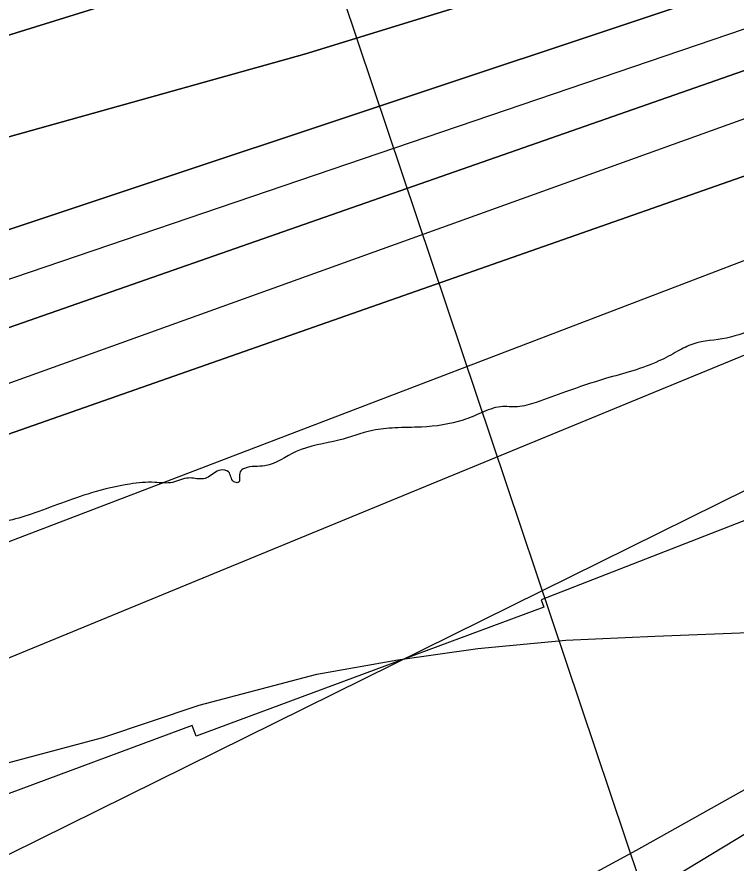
# Model space of a CAD drawing. Extents: x 3445503 to 3483459, y 540493 to 566012.
# Drawn here: x 3473942.3 to 3474223.6, y 550064.6 to 550395.6 of the extents above; entities that cross this region are included whole.
import ezdxf

# ---------------------------------------------------------------- set-up
doc = ezdxf.new("R2010")
doc.units = 0
for name, color, linetype in [('V-RIVR-EDGE', 7, 'Continuous'), ('V-RIVR-RANG', 7, 'Continuous'), ('V-RRAP-RVMT', 7, 'Continuous'), ('V-SITE-VEGE', 7, 'Continuous'), ('V-TOPO-DPTH', 7, 'Continuous'), ('V-TOPO-MINR', 7, 'Continuous'), ('V-TOPO-WATR', 7, 'Continuous')]:
    doc.layers.add(name, color=color, linetype=linetype)

msp = doc.modelspace()

# ---------------------------------------------------------------- linework, layer by layer
at = {"layer": 'V-RIVR-EDGE'}
msp.add_spline([(3477967.38, 552440.81), (3477956.32, 552434.46), (3477946.92, 552428.23), (3477938.22, 552423.73), (3477929.17, 552419.58), (3477921.16, 552414.39), (3477919.42, 552411.26), (3477918.37, 552407.79), (3477915.23, 552404.32), (3477908.61, 552399.82), (3477903.74, 552398.09), (3477897.83, 552396.02), (3477895.39, 552394.29), (3477890.17, 552392.91), (3477887.39, 552391.18), (3477883.9, 552387.37), (3477874.5, 552380.44), (3477864.4, 552373.86), (3477857.09, 552370.4), (3477852.91, 552366.58), (3477848.38, 552362.77), (3477844.55, 552357.91), (3477836.89, 552356.54), (3477833.41, 552353.07), (3477830.61, 552347.17), (3477822.61, 552342.33), (3477810.07, 552333.32), (3477792.66, 552321.19), (3477781.52, 552316.7), (3477774.9, 552310.81), (3477768.98, 552306.3), (3477763.76, 552302.15), (3477759.93, 552301.46), (3477756.1, 552297.99), (3477741.12, 552286.91), (3477723.71, 552272.7), (3477708.73, 552262.3), (3477698.98, 552255.03), (3477689.59, 552251.92), (3477683.67, 552247.07), (3477677.04, 552240.48), (3477664.16, 552231.82), (3477659.28, 552227.66), (3477652.33, 552225.59), (3477646.06, 552221.44), (3477633.17, 552211.04), (3477593.46, 552180.55), (3477582.32, 552173.27), (3477570.13, 552164.61), (3477532.87, 552138.29), (3477506.06, 552118.54), (3477500.14, 552114.38), (3477492.82, 552109.88), (3477485.86, 552105.03), (3477479.95, 552105.04), (3477473.69, 552102.97), (3477446.18, 552084.62), (3477429.46, 552072.84), (3477413.1, 552061.41), (3477403.34, 552054.13), (3477399.86, 552052.75), (3477395.34, 552051.02), (3477385.95, 552047.57), (3477366.11, 552036.84), (3477295.43, 551995.3), (3477256.09, 551969.67), (3477245.99, 551964.14), (3477236.59, 551956.16), (3477232.41, 551952.7), (3477223.36, 551948.9), (3477210.83, 551941.98), (3477195.51, 551933.32), (3477189.24, 551928.12), (3477182.28, 551923.62), (3477175.66, 551921.2), (3477171.84, 551919.48), (3477168.35, 551916.01), (3477159.65, 551911.51), (3477143.63, 551901.12), (3477124.48, 551889.7), (3477117.87, 551886.24), (3477112.31, 551885.21), (3477107.43, 551883.13), (3477100.82, 551879.67), (3477094.55, 551874.82), (3477091.41, 551870.66), (3477085.15, 551867.55), (3477074.35, 551860.97), (3477058.34, 551853.01), (3477036.06, 551840.2), (3477024.57, 551831.54), (3477014.13, 551825.31), (3477007.52, 551823.24), (3476990.81, 551813.9), (3476960.86, 551794.5), (3476943.45, 551781.68), (3476927.78, 551771.99), (3476905.5, 551758.83), (3476879.04, 551741.86), (3476864.07, 551733.91), (3476854.32, 551727.33), (3476848.05, 551722.82), (3476839.7, 551719.71), (3476833.44, 551719.03), (3476830.31, 551718.35), (3476827.17, 551714.18), (3476822.99, 551711.41), (3476800.37, 551700.34), (3476764.18, 551684.79), (3476719.29, 551666.82), (3476694.59, 551658.19), (3476687.27, 551653), (3476681.71, 551651.62), (3476674.75, 551649.9), (3476665.71, 551648.53), (3476648.67, 551645.79), (3476639.28, 551643.73), (3476627.45, 551639.94), (3476617.01, 551635.44), (3476607.26, 551630.25), (3476595.08, 551624.37), (3476590.56, 551623.34), (3476578.39, 551623.37), (3476574.57, 551622.68), (3476569.69, 551620.61), (3476563.77, 551616.45), (3476559.6, 551613.34), (3476542.56, 551610.94), (3476516.47, 551605.45), (3476500.81, 551600.62), (3476493.86, 551600.29), (3476490.38, 551599.6), (3476484.82, 551597.88), (3476475.77, 551594.77), (3476466.71, 551587.84), (3476459.75, 551583.34), (3476454.18, 551581.61), (3476446.52, 551576.77), (3476440.26, 551571.91), (3476435.03, 551568.1), (3476422.85, 551564.31), (3476402.31, 551551.5), (3476381.42, 551537.64), (3476372.02, 551531.76), (3476359.83, 551524.14), (3476350.77, 551515.47), (3476342.07, 551510.63), (3476327.1, 551501.97), (3476312.48, 551494.01), (3476294.03, 551482.24), (3476278.36, 551473.59), (3476258.52, 551460.43), (3476247.72, 551451.76), (3476240.75, 551444.83), (3476231.34, 551437.9), (3476220.55, 551432.01), (3476209.41, 551425.09), (3476201.75, 551420.24), (3476188.86, 551409.5), (3476180.85, 551401.87), (3476169.01, 551395.29), (3476157.87, 551386.28), (3476151.59, 551379.69), (3476140.81, 551375.2), (3476129.66, 551366.54), (3476121.64, 551357.17), (3476113.97, 551349.54), (3476103.18, 551342.96), (3476089.96, 551336.74), (3476064.21, 551328.81), (3476038.81, 551317.75), (3476021.05, 551308.06), (3476001.91, 551296.28), (3475987.97, 551285.89), (3475980.31, 551280), (3475968.83, 551275.51), (3475961.87, 551272.74), (3475958.38, 551268.23), (3475953.5, 551261.29), (3475933.66, 551252.65), (3475913.82, 551241.92), (3475899.54, 551232.57), (3475888.4, 551224.26), (3475872.03, 551212.13), (3475859.14, 551202.43), (3475843.82, 551192.04), (3475828.85, 551182.69), (3475807.62, 551170.92), (3475790.9, 551159.84), (3475778.36, 551148.4), (3475750.85, 551127.61), (3475732.39, 551113.75), (3475710.11, 551101.64), (3475688.52, 551089.18), (3475657.55, 551073.26), (3475627.61, 551057.69), (3475610.21, 551048), (3475592.8, 551039.35), (3475578.88, 551033.83), (3475567.76, 551033.16), (3475559.41, 551030.74), (3475547.22, 551022.78), (3475531.19, 551007.87), (3475514.13, 550995.05), (3475489.76, 550979.81), (3475462.25, 550961.81), (3475436.83, 550945.88), (3475412.11, 550930.3), (3475404.1, 550924.75), (3475394.36, 550919.91), (3475383.57, 550914.03), (3475369.99, 550906.41), (3475361.28, 550899.48), (3475348.76, 550895.34), (3475341.1, 550891.54), (3475331.35, 550883.91), (3475319.51, 550875.25), (3475304.18, 550864.51), (3475282.26, 550854.49), (3475261.03, 550843.76), (3475243.97, 550835.81), (3475209.51, 550818.51), (3475176.09, 550796), (3475149.62, 550777.64), (3475114.79, 550750.61), (3475097.38, 550737.79), (3475087.61, 550726.34), (3475078.2, 550715.94), (3475072.97, 550709), (3475070.53, 550706.57), (3475067.05, 550705.54), (3475062.18, 550704.16), (3475055.22, 550700.35), (3475048.25, 550694.46), (3475043.37, 550686.47), (3475033.26, 550677.81), (3475023.51, 550668.1), (3475018.97, 550662.55), (3475016.53, 550657.69), (3475015.13, 550654.21), (3475012.34, 550650.75), (3475004.68, 550644.85), (3475000.49, 550640), (3474998.05, 550636.53), (3474987.95, 550627.17), (3474974.7, 550613.64), (3474958.33, 550599.43), (3474946.49, 550590.77), (3474937.43, 550583.49), (3474926.29, 550574.48), (3474912.7, 550563.39), (3474895.64, 550553.35), (3474877.89, 550543.31), (3474859.78, 550532.23), (3474849.69, 550527.04), (3474846.2, 550523.23), (3474838.55, 550519.42), (3474826.02, 550512.85), (3474803.4, 550503.52), (3474763.73, 550488.32), (3474757.46, 550484.51), (3474754.33, 550483.13), (3474743.2, 550479.33), (3474732.06, 550474.49), (3474701.44, 550462.4), (3474681.26, 550456.19), (3474669.43, 550452.05), (3474656.21, 550445.83), (3474651.33, 550441.67), (3474649.58, 550437.85), (3474646.43, 550428.47), (3474639.47, 550427.79), (3474629.04, 550425.04), (3474622.08, 550424.36), (3474617.22, 550424.37), (3474614.08, 550422.64), (3474611.3, 550419.87), (3474606.42, 550417.1), (3474599.82, 550416.77), (3474592.51, 550415.05), (3474584.16, 550412.63), (3474580.68, 550409.86), (3474579.98, 550407.08), (3474579.27, 550402.22), (3474577.52, 550398.74), (3474572.3, 550395.28), (3474569.53, 550397.72), (3474568.84, 550399.46), (3474566.4, 550398.42), (3474565, 550396.34), (3474560.83, 550396.35), (3474558.05, 550394.62), (3474557.35, 550393.93), (3474552.82, 550390.46), (3474550.03, 550386.3), (3474547.24, 550382.48), (3474544.46, 550381.1), (3474541.68, 550382.49), (3474539.94, 550382.15), (3474539.24, 550379.72), (3474537.48, 550373.47), (3474536.43, 550368.95), (3474533.64, 550364.79), (3474528.77, 550363.06), (3474524.94, 550362.72), (3474521.13, 550367.25), (3474518.35, 550367.95), (3474514.87, 550365.87), (3474513.47, 550363.79), (3474515.54, 550355.79), (3474514.14, 550350.93), (3474510.65, 550345.03), (3474504.72, 550337.39), (3474501.59, 550337.05), (3474494.98, 550337.07), (3474490.12, 550336.73), (3474486.29, 550336.74), (3474483.5, 550334.67), (3474481.76, 550332.58), (3474479.67, 550329.46), (3474476.19, 550328.08), (3474468.89, 550327.05), (3474462.63, 550327.42), (3474450.81, 550326.75), (3474441.42, 550325.73), (3474433.07, 550323.32), (3474424.37, 550320.56), (3474416.37, 550316.75), (3474412.18, 550311.55), (3474406.96, 550307.39), (3474397.21, 550301.85), (3474392, 550301.52), (3474386.09, 550302.58), (3474381.57, 550303.28), (3474374.97, 550303.3), (3474367.31, 550301.23), (3474361.4, 550298.47), (3474352.69, 550292.93), (3474347.12, 550290.85), (3474344.69, 550291.9), (3474343.66, 550293.64), (3474340.87, 550293.65), (3474339.48, 550290.18), (3474332.17, 550288.8), (3474327.3, 550287.43), (3474316.87, 550285.71), (3474310.61, 550284.69), (3474304.35, 550286.09), (3474293.23, 550286.12), (3474261.93, 550282.03), (3474232.37, 550274.1), (3474219.84, 550269.96), (3474206.62, 550267.56), (3474200.71, 550264.8), (3474193.4, 550260.99), (3474172.52, 550254.09), (3474156.87, 550248.91), (3474145.38, 550244.77), (3474138.08, 550243.05), (3474131.48, 550243.07), (3474123.82, 550240.65), (3474116.86, 550237.89), (3474100.52, 550235.15), (3474090.09, 550234.82), (3474081.39, 550233.8), (3474068.17, 550230.01), (3474051.48, 550225.53), (3474039.3, 550220), (3474031.3, 550218.98), (3474029.56, 550217.59), (3474028.85, 550213.42), (3474027.11, 550213.77), (3474025.04, 550217.6), (3474021.91, 550218.31), (3474017.04, 550215.54), (3474014.6, 550214.85), (3474009.39, 550215.21), (3474003.13, 550213.49), (3473996.17, 550213.5), (3473986.44, 550212.83), (3473971.48, 550209.39), (3473947.82, 550201.11), (3473928, 550196.99), (3473915.48, 550196.67), (3473910.96, 550195.29), (3473900.52, 550191.14), (3473896.34, 550188.03), (3473890.08, 550187.69), (3473880.69, 550185.98), (3473877.56, 550183.9), (3473876.16, 550180.78), (3473870.94, 550177.66), (3473863.29, 550176.29), (3473852.85, 550174.23), (3473846.58, 550170.07), (3473843.45, 550166.6), (3473829.89, 550165.94), (3473817.36, 550162.5), (3473797.2, 550162.89), (3473790.94, 550160.48), (3473774.24, 550153.56), (3473761.37, 550150.47), (3473751.28, 550148.75), (3473741.55, 550149.13), (3473732.16, 550148.45), (3473721.73, 550147.78), (3473708.51, 550145.38), (3473703.99, 550142.27), (3473699.8, 550137.76), (3473693.19, 550136.04), (3473684.5, 550136.06), (3473676.51, 550136.77), (3473667.81, 550135.06), (3473650.41, 550127.45), (3473634.41, 550121.23), (3473613.53, 550111.55), (3473599.6, 550103.24), (3473599.59, 550100.81), (3473599.58, 550095.59), (3473597.49, 550095.25), (3473595.76, 550095.26), (3473589.51, 550099.79), (3473582.56, 550101.89), (3473571.09, 550100.18), (3473560.3, 550096.73), (3473548.81, 550088.07), (3473541.49, 550082.18), (3473536.97, 550079.76), (3473530.71, 550079.08), (3473522.38, 550084.31), (3473518.56, 550085.71), (3473509.87, 550085.39), (3473487.61, 550081.62), (3473463.96, 550077.16), (3473450.75, 550076.15), (3473424.33, 550076.56), (3473415.29, 550076.93), (3473413.2, 550075.2), (3473411.11, 550073.12), (3473410.04, 550064.08), (3473387.1, 550062.05), (3473385.36, 550062.06), (3473385.03, 550070.05), (3473384.34, 550071.1), (3473381.21, 550072.15), (3473364.17, 550070.45), (3473359.3, 550067.68), (3473346.09, 550067.72), (3473344.35, 550066.33), (3473345.02, 550059.03), (3473343.63, 550057.64), (3473340.51, 550060.08), (3473338.08, 550063.91), (3473333.22, 550063.58), (3473315.82, 550059.45), (3473309.91, 550055.99), (3473306.77, 550053.21), (3473302.25, 550053.57), (3473296.7, 550055.67), (3473292.87, 550055.68), (3473289.74, 550052.56), (3473286.6, 550050.48), (3473283.13, 550051.88), (3473279.31, 550052.93), (3473267.48, 550050.53)], degree=3, dxfattribs=at)
at = {"layer": 'V-RIVR-RANG'}
msp.add_line((3474218.53, 549960.37), (3473951.21, 550756.71), dxfattribs=at)
at = {"layer": 'V-RRAP-RVMT'}
for p, q in [((3474262.16, 550212.38), (3474147.36, 550167.55)), ((3474147.36, 550167.55), (3474148.43, 550164.67)), ((3474148.43, 550164.67), (3474012.37, 550114.27)), ((3474010.86, 550118.34), (3473890.03, 550073.62)), ((3474012.37, 550114.27), (3474010.86, 550118.34))]:
    msp.add_line(p, q, dxfattribs=at)
at = {"layer": 'V-SITE-VEGE'}
for points in [[(3473924.34, 550099.96), (3473975.89, 550113.67), (3474013.58, 550126.32), (3474059.57, 550138.5), (3474091.27, 550144.1), (3474122.55, 550148.52), (3474156.99, 550151.73), (3474191.8, 550153.35), (3474231.75, 550154.91), (3474253.92, 550157.45), (3474267.4, 550160.47), (3474282.09, 550166.26), (3474296.79, 550173.22), (3474326.61, 550189.12), (3474351.63, 550199.15), (3474395.78, 550224), (3474414.82, 550230.13), (3474429.51, 550235.51), (3474443, 550240.12), (3474454.92, 550245.53)], [(3474779.35, 550132.41), (3474737.45, 550117.83), (3474682.8, 550106.89), (3474613.57, 550101.42), (3474584.42, 550103.25), (3474557.09, 550105.07), (3474511.55, 550110.54), (3474458.72, 550123.3), (3474418.64, 550136.06), (3474371.27, 550141.53), (3474323.9, 550128.77), (3474269.25, 550101.43), (3474190.91, 550054.03), (3473996.09, 549925.21)]]:
    msp.add_lwpolyline(points, dxfattribs=at)
at = {"layer": 'V-TOPO-DPTH'}
for points in [[(3472718.14, 550098.12), (3473740.18, 550326.75), (3474128.49, 550447.39), (3474572.89, 550594.39), (3474602.92, 550609.87), (3474680.61, 550652.41), (3474748.62, 550690.79), (3474815.94, 550730.32), (3474882.23, 550771.56), (3474947.83, 550813.94), (3475165.22, 550958.36), (3475168.4, 550960.47), (3475171.58, 550962.58), (3475174.75, 550964.69), (3475177.93, 550966.8), (3475208.28, 550986.97), (3475226.65, 550999.14), (3475245.04, 551011.27), (3475263.47, 551023.34), (3475281.93, 551035.38), (3475752.55, 551340.82), (3475771.37, 551352.67), (3476265.63, 551662.32)], [(3476265.63, 551662.32), (3475771.37, 551352.67), (3475752.55, 551340.82), (3475281.93, 551035.38), (3475263.47, 551023.34), (3475245.04, 551011.27), (3475226.65, 550999.14), (3475208.28, 550986.97), (3475177.93, 550966.8), (3475174.75, 550964.69), (3475171.58, 550962.58), (3475168.4, 550960.47), (3475165.22, 550958.36), (3474947.83, 550813.94), (3474882.23, 550771.56), (3474815.94, 550730.32), (3474748.62, 550690.79), (3474680.61, 550652.41), (3474602.92, 550609.87), (3474572.89, 550594.39), (3474128.49, 550447.39), (3473740.18, 550326.75), (3472718.14, 550098.12)], [(3476446.64, 551642.97), (3475823.09, 551267.84), (3475803.49, 551255.9), (3475783.98, 551243.81), (3475764.61, 551231.49), (3475745.33, 551219.03), (3475341.22, 550954.46), (3475322, 550941.94), (3475302.73, 550929.47), (3475283.41, 550917.11), (3475264.05, 550904.8), (3475230.24, 550883.42), (3475227.74, 550881.86), (3475225.24, 550880.31), (3475222.71, 550878.79), (3475220.18, 550877.28), (3475189.68, 550859.3), (3475171.85, 550848.88), (3475153.97, 550838.55), (3475136.01, 550828.36), (3475118, 550818.25), (3474610.42, 550536.05), (3473773.74, 550257.36), (3472893.34, 550067.65)], [(3472893.34, 550067.65), (3473773.74, 550257.36), (3474610.42, 550536.05), (3475118, 550818.25), (3475136.01, 550828.36), (3475153.97, 550838.55), (3475171.85, 550848.88), (3475189.68, 550859.3), (3475220.18, 550877.28), (3475222.71, 550878.79), (3475225.24, 550880.31), (3475227.74, 550881.86), (3475230.24, 550883.42), (3475264.05, 550904.8), (3475283.41, 550917.11), (3475302.73, 550929.47), (3475322, 550941.94), (3475341.22, 550954.46), (3475745.33, 551219.03), (3475764.61, 551231.49), (3475783.98, 551243.81), (3475803.49, 551255.9), (3475823.09, 551267.84), (3476446.64, 551642.97)], [(3475710.31, 551267.17), (3475248.57, 550952.75), (3475224.07, 550936.2), (3475199.48, 550919.79), (3475174.75, 550903.59), (3475149.93, 550887.54), (3475000.12, 550791.54), (3474929.34, 550746.95), (3474858.12, 550703.09), (3474786.24, 550660.33), (3474713.91, 550618.3), (3474583.01, 550543.57), (3474054.75, 550380.96), (3473896.02, 550336.66), (3473879.29, 550331.64), (3473862.57, 550326.56), (3473845.85, 550321.49), (3473829.13, 550316.42), (3473812.41, 550311.36), (3473800.86, 550307.86), (3473778.31, 550301.21), (3472734.35, 550078.36)], [(3475710.31, 551267.17), (3475248.57, 550952.75), (3475224.07, 550936.2), (3475199.48, 550919.79), (3475174.75, 550903.59), (3475149.93, 550887.54), (3475000.12, 550791.54), (3474929.34, 550746.95), (3474858.12, 550703.09), (3474786.24, 550660.33), (3474713.91, 550618.3), (3474583.01, 550543.57), (3474054.75, 550380.96), (3473896.02, 550336.66), (3473879.29, 550331.64), (3473862.57, 550326.56), (3473845.85, 550321.49), (3473829.13, 550316.42), (3473812.41, 550311.36), (3473800.86, 550307.86), (3473778.31, 550301.21), (3472734.35, 550078.36)], [(3472749.99, 550002.15), (3473790.16, 550223.51), (3473815.2, 550230.76), (3474618.52, 550511.66), (3474645.76, 550525.92), (3474745.41, 550579.59), (3474822.07, 550621.44), (3474898.41, 550663.87), (3474974.26, 550707.18), (3475049.77, 550751.07), (3475213.14, 550847.26), (3475225.28, 550854.46), (3475237.38, 550861.71), (3475249.43, 550869.04), (3475261.45, 550876.42), (3475615.14, 551095.28)], [(3475615.14, 551095.28), (3475261.45, 550876.42), (3475249.43, 550869.04), (3475237.38, 550861.71), (3475225.28, 550854.46), (3475213.14, 550847.26), (3475049.77, 550751.07), (3474974.26, 550707.18), (3474898.41, 550663.87), (3474822.07, 550621.44), (3474745.41, 550579.59), (3474645.76, 550525.92), (3474618.52, 550511.66), (3473815.2, 550230.76), (3473790.16, 550223.51), (3472749.99, 550002.15)], [(3472775.52, 549957.22), (3473815.22, 550192.33), (3473823.96, 550194.89), (3473833.48, 550197.7), (3473837.47, 550198.82), (3473841.48, 550199.87), (3473845.53, 550200.8), (3473849.58, 550201.66), (3473853.65, 550202.48), (3474587.67, 550460.07), (3474597.94, 550464.49), (3474608.14, 550469.07), (3474618.23, 550473.9), (3474628.24, 550478.9), (3474638.15, 550484.09), (3474648, 550489.39), (3474657.77, 550494.85), (3474667.48, 550500.41), (3475205.18, 550813.98), (3475228.09, 550827.4), (3475250.97, 550840.89), (3475273.78, 550854.47), (3475296.56, 550868.11), (3475522.49, 551004.03)], [(3475522.49, 551004.03), (3475296.56, 550868.11), (3475273.78, 550854.47), (3475250.97, 550840.89), (3475228.09, 550827.4), (3475205.18, 550813.98), (3474667.48, 550500.41), (3474657.77, 550494.85), (3474648, 550489.39), (3474638.15, 550484.09), (3474628.24, 550478.9), (3474618.23, 550473.9), (3474608.14, 550469.07), (3474597.94, 550464.49), (3474587.67, 550460.07), (3473853.65, 550202.48), (3473849.58, 550201.66), (3473845.53, 550200.8), (3473841.48, 550199.87), (3473837.47, 550198.82), (3473833.48, 550197.7), (3473823.96, 550194.89), (3473815.22, 550192.33), (3472775.52, 549957.22)], [(3472799.28, 549857.36), (3473865.35, 550116.97), (3473885.73, 550123.56), (3473892.41, 550125.76), (3474613.69, 550422.76), (3474630.35, 550431.77), (3474646.8, 550441.16), (3474663.11, 550450.8), (3474956.95, 550628.97), (3475008.58, 550660.26), (3475060.22, 550691.53), (3475111.87, 550722.79), (3475163.54, 550754.03), (3475251.52, 550807.21), (3475259.2, 550811.84), (3475266.9, 550816.45), (3475274.6, 550821.05), (3475282.32, 550825.63), (3475333.59, 550855.96), (3475366.94, 550875.72), (3475400.26, 550895.52)]]:
    msp.add_lwpolyline(points, dxfattribs=at)
at = {"layer": 'V-TOPO-MINR'}
for points in [[(3472718.14, 550098.12), (3473740.18, 550326.75), (3474128.49, 550447.39), (3474572.89, 550594.39), (3474602.92, 550609.87), (3474680.61, 550652.41), (3474748.62, 550690.79), (3474815.94, 550730.32), (3474882.23, 550771.56), (3474947.83, 550813.94), (3475165.22, 550958.36), (3475168.4, 550960.47), (3475171.58, 550962.58), (3475174.75, 550964.69), (3475177.93, 550966.8), (3475208.28, 550986.97), (3475226.65, 550999.14), (3475245.04, 551011.27), (3475263.47, 551023.34), (3475281.93, 551035.38), (3475752.55, 551340.82), (3475771.37, 551352.67), (3476265.63, 551662.32)], [(3472893.34, 550067.65), (3473773.74, 550257.36), (3474610.42, 550536.05), (3475118, 550818.25), (3475136.01, 550828.36), (3475153.97, 550838.55), (3475171.85, 550848.88), (3475189.68, 550859.3), (3475220.18, 550877.28), (3475222.71, 550878.79), (3475225.24, 550880.31), (3475227.74, 550881.86), (3475230.24, 550883.42), (3475264.05, 550904.8), (3475283.41, 550917.11), (3475302.73, 550929.47), (3475322, 550941.94), (3475341.22, 550954.46), (3475745.33, 551219.03), (3475764.61, 551231.49), (3475783.98, 551243.81), (3475803.49, 551255.9), (3475823.09, 551267.84), (3476446.64, 551642.97)], [(3472734.35, 550078.36), (3473778.31, 550301.21), (3473800.86, 550307.86), (3473812.41, 550311.36), (3473829.13, 550316.42), (3473845.85, 550321.49), (3473862.57, 550326.56), (3473879.29, 550331.64), (3473896.02, 550336.66), (3474054.75, 550380.96), (3474583.01, 550543.57), (3474713.91, 550618.3), (3474786.24, 550660.33), (3474858.12, 550703.09), (3474929.34, 550746.95), (3475000.12, 550791.54), (3475149.93, 550887.54), (3475174.75, 550903.59), (3475199.48, 550919.79), (3475224.07, 550936.2), (3475248.57, 550952.75), (3475710.31, 551267.17)], [(3472778.35, 549983.04), (3473872.39, 550228.36), (3474633.05, 550502.04), (3474667.15, 550519.51), (3474686.27, 550529.59), (3474729.57, 550552.81), (3474772.65, 550576.41), (3474815.41, 550600.6), (3474857.95, 550625.18), (3475209.39, 550831.41), (3475226.63, 550841.59), (3475243.83, 550851.82), (3475260.98, 550862.15), (3475278.1, 550872.53), (3475710.67, 551136.38)], [(3473218.35, 549793.87), (3473826.79, 550020.71), (3473852.82, 550030.58), (3473878.77, 550040.65), (3473904.6, 550051), (3474667.47, 550428.2), (3474693.2, 550443.74), (3475222.21, 550771.84), (3475230.97, 550777.26), (3475239.74, 550782.67), (3475248.51, 550788.08), (3475257.3, 550793.47), (3475272.05, 550802.5), (3475273.46, 550803.36), (3475276.3, 550805.07), (3475277.73, 550805.91), (3475286.88, 550811.29), (3475292.89, 550814.82), (3475298.89, 550818.35), (3475822.95, 551127.5)], [(3472749.99, 550002.15), (3473790.16, 550223.51), (3473815.2, 550230.76), (3474618.52, 550511.66), (3474645.76, 550525.92), (3474745.41, 550579.59), (3474822.07, 550621.44), (3474898.41, 550663.87), (3474974.26, 550707.18), (3475049.77, 550751.07), (3475213.14, 550847.26), (3475225.28, 550854.46), (3475237.38, 550861.71), (3475249.43, 550869.04), (3475261.45, 550876.42), (3475615.14, 551095.28)], [(3474121.33, 550035.29), (3474184.64, 550069.63), (3474247.5, 550104.78), (3474310.06, 550140.49), (3474652.37, 550338.82), (3474664.73, 550346.07), (3474677.04, 550353.41), (3474689.27, 550360.88), (3474701.45, 550368.44), (3474810.4, 550436.93), (3474876.86, 550479.04), (3474943.11, 550521.47), (3475009.06, 550564.37), (3475074.8, 550607.58), (3475262.28, 550731.79), (3475283.16, 550745.64), (3475304.04, 550759.51), (3475324.9, 550773.4), (3475345.75, 550787.31), (3475727.51, 551042.25)], [(3472742.6, 550019.75), (3473765.95, 550235.81), (3473781.98, 550240.36), (3473797.99, 550244.99), (3474605.79, 550520.02), (3474627.05, 550531.35), (3474921.72, 550692.8), (3474973.8, 550721.65), (3475025.7, 550750.83), (3475077.32, 550780.49), (3475128.76, 550810.47), (3475216.66, 550862.27), (3475223.99, 550866.63), (3475231.3, 550871.02), (3475238.57, 550875.48), (3475245.81, 550879.98), (3475352, 550946.48), (3475412.25, 550984.37)], [(3472796.63, 549932.69), (3473826.3, 550149.13), (3473843.31, 550153.68), (3474619.19, 550450.46), (3474626.02, 550454.29), (3474632.8, 550458.2), (3474726.72, 550513.53), (3474780.41, 550545.2), (3474834.09, 550576.9), (3474887.73, 550608.64), (3474941.36, 550640.42), (3475200.89, 550794.36), (3475229.88, 550811.56), (3475258.86, 550828.78), (3475287.83, 550846.01), (3475316.79, 550863.26), (3475383.19, 550902.83), (3475445.32, 550939.92)], [(3472799.28, 549857.36), (3473865.35, 550116.97), (3473885.73, 550123.56), (3473892.41, 550125.76), (3474613.69, 550422.76), (3474630.35, 550431.77), (3474646.8, 550441.16), (3474663.11, 550450.8), (3474956.95, 550628.97), (3475008.58, 550660.26), (3475060.22, 550691.53), (3475111.87, 550722.79), (3475163.54, 550754.03), (3475251.52, 550807.21), (3475259.2, 550811.84), (3475266.9, 550816.45), (3475274.6, 550821.05), (3475282.32, 550825.63), (3475333.59, 550855.96), (3475366.94, 550875.72), (3475400.26, 550895.52)]]:
    msp.add_lwpolyline(points, dxfattribs=at)
at = {"layer": 'V-TOPO-WATR'}
msp.add_lwpolyline([(3472775.52, 549957.22), (3473815.22, 550192.33), (3473823.96, 550194.89), (3473833.48, 550197.7), (3473837.47, 550198.82), (3473841.48, 550199.87), (3473845.53, 550200.8), (3473849.58, 550201.66), (3473853.65, 550202.48), (3474587.67, 550460.07), (3474597.94, 550464.49), (3474608.14, 550469.07), (3474618.23, 550473.9), (3474628.24, 550478.9), (3474638.15, 550484.09), (3474648, 550489.39), (3474657.77, 550494.85), (3474667.48, 550500.41), (3475205.18, 550813.98), (3475228.09, 550827.4), (3475250.97, 550840.89), (3475273.78, 550854.47), (3475296.56, 550868.11), (3475522.49, 551004.03)], dxfattribs=at)

doc.saveas('drawing.dxf')
